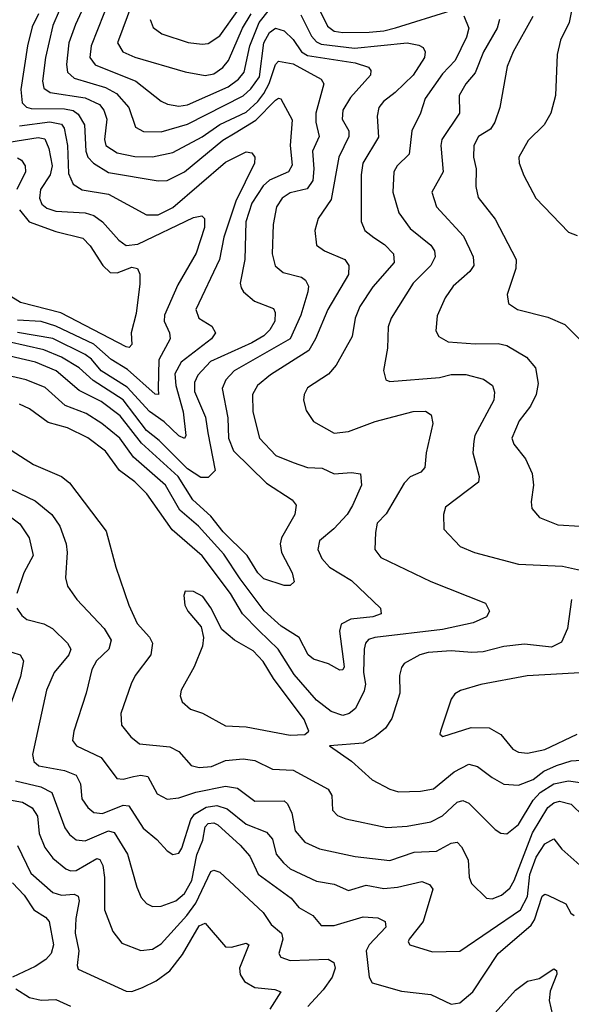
# Model space of a CAD drawing. Extents: x 1308313 to 1441400, y 959662 to 1036319.
# Tile 401 of 656: x 1360782 to 1362665, y 1018942 to 1022304. Entities that reach past the tile are written whole.
import ezdxf

# ---------------------------------------------------------------- set-up
doc = ezdxf.new("R2010")
doc.units = 0

msp = doc.modelspace()

# ---------------------------------------------------------------- linework, layer by layer
at = {"layer": '0CON10XD'}
for points in [[(1361113, 1022435), (1361025.7, 1022215.7), (1361021.3, 1022175), (1361040.2, 1022150.2), (1361178.8, 1022095), (1361265, 1022026.1), (1361286.1, 1022016.1), (1361325, 1022009.4), (1361355, 1022013.5), (1361493.8, 1022075), (1361528.7, 1022101.3), (1361548.6, 1022125), (1361567.8, 1022215), (1361599.6, 1022295), (1361635, 1022339.7)], [(1361019.7, 1022390.3), (1360972.1, 1022287.9), (1360950.2, 1022225), (1360941.4, 1022151.4), (1360944.8, 1022125), (1360968.2, 1022105), (1361075, 1022072.9), (1361112.6, 1022052.6), (1361154.8, 1022005), (1361177.6, 1021937.6), (1361205, 1021922.8), (1361265, 1021921.6), (1361355, 1021947.9), (1361545, 1022044.2), (1361571.4, 1022068.6), (1361600.6, 1022109.4), (1361615.6, 1022225), (1361635, 1022260.7), (1361655, 1022275.7), (1361685, 1022266.1), (1361715, 1022236.5), (1361744.5, 1022195), (1361765, 1022181.7), (1361926.9, 1022156.9), (1361972.3, 1022142.2), (1361981.2, 1022131.2), (1361980, 1022115), (1361911.6, 1022038.4), (1361885.2, 1021995), (1361882.7, 1021965), (1361905.9, 1021925), (1361905.8, 1021905), (1361871.6, 1021835), (1361845, 1021690), (1361800.9, 1021625), (1361789.5, 1021585), (1361795.6, 1021535), (1361822.5, 1021515), (1361891.9, 1021485), (1361905.5, 1021465), (1361904.4, 1021434.4), (1361833.5, 1021315), (1361791.7, 1021215), (1361768.6, 1021175), (1361638.4, 1021091.6), (1361593.9, 1021055), (1361577.1, 1021025), (1361577.9, 1020965), (1361600.9, 1020875), (1361656.2, 1020816.2), (1361715, 1020792.3), (1361765, 1020774.7), (1361815, 1020773.3), (1361855, 1020753.1), (1361915, 1020758.5), (1361945, 1020753.3), (1361948.5, 1020715), (1361918.5, 1020645), (1361900, 1020615), (1361854.4, 1020565.6), (1361804.9, 1020525.1), (1361799.8, 1020495), (1361813.3, 1020465), (1361840, 1020435), (1361915, 1020389.6), (1362014, 1020295), (1362016.2, 1020275), (1361987.5, 1020265), (1361912.5, 1020257.5), (1361879.5, 1020240.5), (1361874.2, 1020215.8), (1361889.4, 1020095), (1361885, 1020083.8), (1361875, 1020082.7), (1361836.7, 1020105), (1361785, 1020121.2), (1361766.7, 1020135), (1361735.8, 1020195), (1361675, 1020233.3), (1361616.1, 1020286.1), (1361535.2, 1020395), (1361479.2, 1020479.2), (1361392.6, 1020575), (1361329, 1020629), (1361280.2, 1020715), (1361170.6, 1020810.6), (1361123.5, 1020875), (1361062.4, 1020925), (1361009.3, 1020959.3), (1360936.8, 1020986.8), (1360868.8, 1021048.8), (1360804.6, 1021074.6), (1360666.3, 1021106.3)], [(1362673.5, 1022376.5), (1362658.2, 1022295), (1362627.9, 1022235), (1362616.4, 1022185), (1362611.5, 1022045), (1362595.6, 1021985), (1362572.5, 1021945), (1362518, 1021892), (1362486.4, 1021835), (1362487.3, 1021815), (1362502.7, 1021772.7), (1362544.4, 1021695), (1362655, 1021579.2), (1362685, 1021567.5)], [(1360916.9, 1022335), (1360894.8, 1022285), (1360869.8, 1022175), (1360859.8, 1022095), (1360865, 1022070.4), (1360885.5, 1022055.5), (1361005, 1022037.5), (1361054.2, 1022015), (1361069.8, 1021995), (1361079.6, 1021965), (1361071, 1021895), (1361075.9, 1021875), (1361115, 1021849.8), (1361175, 1021837.8), (1361235, 1021836.2), (1361305, 1021851.1), (1361405, 1021904.2), (1361465, 1021946.5), (1361555, 1021988.8), (1361595, 1022024.8), (1361615, 1022052.6), (1361633.9, 1022086.1), (1361655, 1022151.8), (1361665, 1022163.2), (1361715, 1022154.2), (1361811.5, 1022101.5), (1361820.5, 1022085), (1361792.4, 1021985), (1361792.7, 1021955), (1361804.2, 1021905), (1361781, 1021855), (1361786.3, 1021795), (1361783, 1021755), (1361763.4, 1021726.6), (1361705, 1021713.4), (1361677.8, 1021695), (1361658.8, 1021665), (1361647.1, 1021605), (1361643.6, 1021505), (1361654.3, 1021464.3), (1361681.2, 1021441.2), (1361744, 1021425), (1361758.2, 1021415), (1361767.8, 1021395), (1361765.7, 1021375), (1361741.4, 1021295), (1361705.2, 1021215), (1361514, 1021105), (1361485.3, 1021075), (1361473.3, 1021045), (1361492.6, 1020945), (1361494.8, 1020875), (1361511.9, 1020831.9), (1361625, 1020721.9), (1361711.9, 1020665), (1361726.1, 1020646.1), (1361721.5, 1020615), (1361676.2, 1020535), (1361671.1, 1020515), (1361676.1, 1020485), (1361712.3, 1020415), (1361719.2, 1020385), (1361705, 1020372.5), (1361685, 1020371.9), (1361615, 1020395.5), (1361594.7, 1020415), (1361558.8, 1020475), (1361476.8, 1020555), (1361435, 1020609.3), (1361372.8, 1020665), (1361322.8, 1020745), (1361198.2, 1020858.2), (1361125, 1020952), (1361060.3, 1021000.3), (1360985, 1021038), (1360907.1, 1021105), (1360835.5, 1021135), (1360713.4, 1021163.4)], [(1361167, 1022363), (1361116.4, 1022225), (1361134.6, 1022195), (1361175, 1022176.2), (1361346.6, 1022126.6), (1361415, 1022114), (1361445, 1022119.7), (1361475, 1022141.1), (1361495.2, 1022165), (1361542.1, 1022275), (1361572.4, 1022325)], [(1361227.4, 1022305), (1361238.2, 1022278.2), (1361266.7, 1022256.7), (1361357, 1022227), (1361405, 1022220.3), (1361425, 1022223.6), (1361465, 1022249.7), (1361529.6, 1022340.4)], [(1361799.8, 1022349.8), (1361832.7, 1022282.7), (1361855.6, 1022265.6), (1361885, 1022260.7), (1361975, 1022262), (1362025, 1022265.9), (1362065, 1022276.3), (1362255, 1022335.5)], [(1361741.4, 1022321.4), (1361778.4, 1022248.4), (1361795, 1022229.2), (1361811.1, 1022221.1), (1361925, 1022207.3), (1362105, 1022225.2), (1362145, 1022217.9), (1362159.1, 1022209.1), (1362166.7, 1022195), (1362163.8, 1022175), (1362125.3, 1022115), (1362064.3, 1022055.7), (1362023.5, 1022025), (1362008.2, 1022005), (1362001.8, 1021975), (1362006.4, 1021903.6), (1361953.3, 1021815), (1361947.6, 1021775), (1361947.5, 1021615), (1361960.4, 1021585), (1361991.1, 1021561.1), (1362026.8, 1021536.8), (1362058.2, 1021505), (1362060, 1021475), (1361987.4, 1021392.6), (1361943.5, 1021325), (1361926.9, 1021285), (1361917.3, 1021222.7), (1361862.5, 1021125), (1361836.4, 1021093.6), (1361765, 1021046.7), (1361752.9, 1021025), (1361750.4, 1021005), (1361759.5, 1020969.5), (1361785, 1020932.5), (1361855, 1020892.9), (1361905, 1020897.9), (1361995, 1020932), (1362125, 1020966.9), (1362167.5, 1020967.5), (1362187.1, 1020955), (1362192.1, 1020925), (1362170, 1020825), (1362165.3, 1020774.7), (1362151.1, 1020758.9), (1362115, 1020743.3), (1362095, 1020721.4), (1362033.1, 1020616.9), (1362001.9, 1020585), (1361996.5, 1020553.5), (1361994.6, 1020495), (1362015, 1020467.7), (1362185, 1020385.4), (1362372.1, 1020312.1), (1362386.2, 1020285), (1362376, 1020265), (1362330, 1020245), (1362225, 1020221.6), (1361994.8, 1020195.2), (1361972.7, 1020187.3), (1361962.3, 1020175), (1361957.8, 1020155), (1361955.2, 1020075), (1361962.1, 1020035), (1361957.5, 1020012.5), (1361927.9, 1019952.1), (1361906.9, 1019935), (1361885, 1019928.4), (1361845, 1019941.9), (1361795, 1019980.3), (1361718.6, 1020068.6), (1361664.7, 1020154.7), (1361598.6, 1020218.6), (1361543, 1020275), (1361501.5, 1020345), (1361405, 1020473.9), (1361302.8, 1020562.8), (1361216.3, 1020685), (1361175, 1020726.2), (1361122.4, 1020765), (1361075, 1020830.7), (1361015, 1020876.5), (1360945, 1020910.3), (1360879.4, 1020929.4), (1360815.2, 1020975.2), (1360781.7, 1020991.7)], [(1360845.8, 1022325), (1360825, 1022280), (1360808.3, 1022215), (1360786, 1022066), (1360790.2, 1022020.2), (1360805, 1022005.7), (1360821.4, 1022001.4), (1360935, 1022000.1), (1360965, 1021994.5), (1360981.6, 1021981.6), (1361003.2, 1021945), (1361007.6, 1021855), (1361014.6, 1021834.6), (1361033.9, 1021815), (1361085, 1021783), (1361255, 1021753.6), (1361285, 1021755.3), (1361345, 1021784.8), (1361475, 1021893.5), (1361517.7, 1021917.7)], [(1362297.8, 1022317.8), (1362315.3, 1022275), (1362307.7, 1022245), (1362268, 1022165), (1362225, 1022119.1), (1362166.7, 1022035), (1362150, 1021985), (1362120.3, 1021925), (1362111.8, 1021845), (1362070.4, 1021805), (1362059.7, 1021785), (1362055.9, 1021715), (1362076, 1021645), (1362115, 1021590.8), (1362185.4, 1021535), (1362198, 1021515), (1362200.7, 1021495), (1362185.3, 1021465), (1362124.7, 1021405), (1362049.6, 1021285), (1362040.3, 1021255), (1362037.1, 1021182.9), (1362023.6, 1021106.4), (1362032, 1021075), (1362045, 1021068.6), (1362215, 1021082), (1362255, 1021092.8), (1362305, 1021092.4), (1362365, 1021076.9), (1362395.6, 1021055), (1362403, 1021033), (1362401.1, 1021005), (1362336.2, 1020885), (1362332, 1020865), (1362328.7, 1020825), (1362350, 1020745), (1362348.6, 1020725), (1362235, 1020639.2), (1362228.5, 1020615), (1362230, 1020565), (1362285.4, 1020505.4), (1362335, 1020484.6), (1362484.6, 1020444.6), (1362635, 1020438.5), (1362696, 1020425)], [(1362420.3, 1022305), (1362411.9, 1022275), (1362365.8, 1022195), (1362336.5, 1022123.5), (1362304.7, 1022085), (1362282.5, 1022045), (1362283.9, 1021985), (1362223.1, 1021895), (1362219.6, 1021875), (1362228.1, 1021785), (1362189.2, 1021715), (1362205.4, 1021665), (1362296.7, 1021565), (1362317.9, 1021522.1), (1362330.3, 1021495), (1362332.3, 1021465), (1362318.5, 1021445), (1362261.5, 1021395), (1362234.6, 1021355), (1362206.9, 1021293.1), (1362202.1, 1021242.1), (1362212.6, 1021222.6), (1362244.7, 1021204.7), (1362337.4, 1021197.4), (1362415, 1021198.6), (1362445, 1021191.4), (1362511.8, 1021151.8), (1362543.3, 1021115), (1362552.2, 1021062.2), (1362545.3, 1021025), (1362526, 1020985), (1362487.3, 1020935), (1362462.3, 1020875), (1362468.5, 1020855), (1362508.5, 1020805), (1362531.2, 1020755), (1362536.4, 1020715), (1362528.3, 1020658.3), (1362530.8, 1020635), (1362556, 1020605), (1362619.5, 1020579.5), (1362695.3, 1020574.7)], [(1362533.7, 1022315), (1362467.1, 1022195), (1362446, 1022145), (1362421.3, 1022005), (1362404.2, 1021955), (1362389.7, 1021930.3), (1362348.4, 1021905), (1362332.5, 1021875), (1362330.8, 1021835), (1362340.6, 1021795), (1362339.2, 1021735), (1362347.2, 1021697.2), (1362405, 1021623.3), (1362476.7, 1021485), (1362475.6, 1021455), (1362445.7, 1021365.7), (1362450.8, 1021335), (1362481.2, 1021315), (1362585, 1021289.1), (1362643.3, 1021263.3), (1362691.4, 1021215)], [(1361517.7, 1021917.7), (1361588.5, 1021961.5), (1361655, 1022029.4), (1361665, 1022036.2), (1361673.8, 1022033.8), (1361712.6, 1021962.6), (1361705.2, 1021875), (1361711.7, 1021808.2), (1361700, 1021785), (1361635, 1021756.4), (1361612.6, 1021737.4), (1361575, 1021678.2), (1361554.2, 1021614.2), (1361550.2, 1021485), (1361534.6, 1021405), (1361538.3, 1021388.3), (1361545.8, 1021375), (1361583.6, 1021343.6), (1361647.9, 1021317.9), (1361654.6, 1021304.6), (1361653.2, 1021275), (1361635.9, 1021245), (1361615.3, 1021225), (1361575, 1021200.8), (1361432.9, 1021137.1), (1361389.6, 1021090.4), (1361378.3, 1021065), (1361379.2, 1021035), (1361416.8, 1020946.8), (1361424, 1020894), (1361448.8, 1020765), (1361425, 1020741), (1361400.7, 1020740.7), (1361355, 1020771), (1361257.8, 1020867.8), (1361215, 1020901.1), (1361135, 1021006.3), (1361032.8, 1021072.8), (1360985.4, 1021115.5), (1360925, 1021152.4), (1360865, 1021177.5), (1360743.8, 1021203.8)], [(1360781.5, 1021941.5), (1360885, 1021955.6), (1360925, 1021947.5), (1360934.3, 1021934.3), (1360945.1, 1021875.1), (1360949.1, 1021779.1), (1360965, 1021743.3), (1360995, 1021723.6), (1361085, 1021708.7), (1361215, 1021638.1), (1361255, 1021637.8), (1361305, 1021663.2), (1361485, 1021817.5), (1361555, 1021852.7), (1361575, 1021850), (1361584.4, 1021835), (1361583.8, 1021815), (1361520.3, 1021685), (1361478.6, 1021561.4), (1361464.3, 1021485), (1361383.5, 1021315), (1361393.6, 1021285), (1361438.1, 1021258.1), (1361450, 1021235), (1361436.9, 1021215), (1361333.4, 1021135), (1361311.7, 1021095), (1361315.1, 1021055), (1361339.6, 1020965), (1361348.7, 1020885), (1361345, 1020874.6), (1361325, 1020883.8), (1361275, 1020930.8), (1361225, 1020965.9), (1361149, 1021049), (1361059.8, 1021105), (1361027, 1021145), (1361005, 1021161.4), (1360895, 1021215.8), (1360775, 1021236.4)], [(1360745, 1021886.7), (1360845, 1021901.6), (1360868.1, 1021898.1), (1360882, 1021865), (1360892.5, 1021805), (1360886, 1021775), (1360853.3, 1021725), (1360849.5, 1021695), (1360857.8, 1021675), (1360875, 1021660.7), (1360905, 1021650.9), (1361005, 1021644.8), (1361035, 1021636.3), (1361064.5, 1021614.5), (1361121, 1021551), (1361145, 1021533.8), (1361185, 1021537.8), (1361375, 1021628.9), (1361404.3, 1021634.3), (1361412.9, 1021625), (1361412.5, 1021595), (1361385, 1021507.1), (1361321.3, 1021398.7), (1361276.7, 1021295), (1361275.7, 1021275), (1361293.3, 1021235), (1361295.3, 1021215), (1361257.2, 1021142.8), (1361255.2, 1021045), (1361255.3, 1021025), (1361245, 1021026.1), (1361149.7, 1021109.7), (1361094.4, 1021144.5), (1361035, 1021196.5), (1360905, 1021258), (1360855, 1021273.6), (1360775, 1021278.7)], [(1360775, 1021832.2), (1360788.2, 1021825), (1360800.6, 1021805), (1360801.6, 1021785), (1360771.8, 1021725)], [(1360781.4, 1021655), (1360814.2, 1021614.2), (1360905, 1021581.2), (1360997.8, 1021557.8), (1361022.6, 1021532.6), (1361065.6, 1021465), (1361090.9, 1021440.9), (1361115, 1021440.2), (1361165, 1021459.2), (1361184.4, 1021454.4), (1361191.9, 1021435), (1361192.4, 1021402.4), (1361179.3, 1021300.7), (1361162.9, 1021235), (1361165.3, 1021195), (1361155.8, 1021185), (1361145, 1021187.8), (1360923, 1021303), (1360785, 1021338.5), (1360675, 1021405.9)], [(1360725, 1020852.7), (1360829.2, 1020785), (1360924.6, 1020744.6), (1360952.5, 1020722.5), (1361077.7, 1020557.7), (1361110, 1020435), (1361154.6, 1020305), (1361183, 1020243), (1361225.7, 1020195.7), (1361235.4, 1020175), (1361230, 1020135), (1361176.4, 1020065), (1361163, 1020037), (1361127.1, 1019935), (1361129.5, 1019895), (1361161.5, 1019855), (1361191.5, 1019831.5), (1361295, 1019821.2), (1361325, 1019805.4), (1361367.4, 1019757.4), (1361395, 1019751.1), (1361436.4, 1019753.6), (1361485, 1019774.8), (1361545, 1019780.7), (1361585, 1019774.7), (1361645, 1019744.7), (1361715, 1019741.4), (1361835, 1019676.4), (1361847.3, 1019655), (1361849.4, 1019605), (1361867.3, 1019587.3), (1361895.9, 1019575.9), (1362035, 1019545.7), (1362105, 1019550.3), (1362185.2, 1019564.8), (1362225, 1019585.3), (1362275, 1019632.5), (1362295, 1019638), (1362315, 1019628.5), (1362405, 1019538.5), (1362425, 1019526.5), (1362445, 1019524.5), (1362485, 1019556.4), (1362535, 1019638.8), (1362558.5, 1019665), (1362605, 1019694.9), (1362655, 1019705.2), (1362695, 1019700)], [(1360665, 1020742.1), (1360835, 1020660.8), (1360891.8, 1020615), (1360919.1, 1020575), (1360940.3, 1020515), (1360944, 1020485), (1360938.9, 1020398.9), (1360945, 1020370), (1360977.5, 1020325), (1361070, 1020225), (1361094.7, 1020185), (1361086.2, 1020155), (1361044.6, 1020115), (1361028.2, 1020085), (1361009.3, 1020005), (1360967.2, 1019875), (1360962.7, 1019842.7), (1360975.6, 1019825), (1361060.4, 1019785), (1361113.1, 1019713.1), (1361135, 1019710.6), (1361170.5, 1019719.5), (1361195, 1019724.7), (1361219.8, 1019719.8), (1361250.9, 1019660.9), (1361285, 1019642.9), (1361325, 1019647.2), (1361383.3, 1019666.7), (1361485, 1019686.7), (1361525, 1019680), (1361585, 1019635.8), (1361685, 1019636.6), (1361696.4, 1019626.4), (1361710.6, 1019595), (1361722.5, 1019535), (1361755, 1019496.2), (1361805, 1019473.1), (1361926.8, 1019446.8), (1362045, 1019433.7), (1362128.6, 1019461.4), (1362205.2, 1019464.8), (1362255, 1019492.7), (1362275, 1019495.4), (1362290.1, 1019480.1), (1362312.8, 1019435), (1362316.4, 1019376.4), (1362324.2, 1019354.3), (1362375, 1019304.2), (1362395, 1019302.5), (1362426.9, 1019315), (1362455, 1019338.5), (1362469.8, 1019365), (1362532.3, 1019527.7), (1362585, 1019614), (1362605, 1019629.8), (1362625, 1019635.6), (1362665, 1019625.8), (1362706.8, 1019585)], [(1360755, 1020603.2), (1360782.5, 1020582.5), (1360814.7, 1020535), (1360827.6, 1020475), (1360796, 1020415), (1360772.3, 1020345)], [(1361705, 1019861.6), (1361755, 1019863.3), (1361769.2, 1019875), (1361752.7, 1019915), (1361648.4, 1020055), (1361613, 1020113), (1361578.7, 1020148.7), (1361515.2, 1020185.2), (1361472.4, 1020222.4), (1361435, 1020295.7), (1361407.1, 1020335), (1361375, 1020351.9), (1361346.7, 1020353.3), (1361342, 1020338), (1361345.8, 1020305), (1361355.8, 1020285), (1361401.3, 1020231.3), (1361409.4, 1020195), (1361405.5, 1020165), (1361377.9, 1020095), (1361333.5, 1020015), (1361330, 1019995), (1361337.1, 1019975), (1361365, 1019950), (1361405.9, 1019935.9), (1361485, 1019892.7), (1361555, 1019889.6), (1361705, 1019861.6)], [(1362666, 1020325), (1362651.8, 1020225), (1362631.3, 1020178.7), (1362597.8, 1020162.2), (1362505, 1020171.9), (1362435, 1020164.3), (1362364.3, 1020145.7), (1362325, 1020142.9), (1362255, 1020149.3), (1362176.4, 1020143.6), (1362147.5, 1020135), (1362095, 1020105.4), (1362085, 1020092.5), (1362078.5, 1020065), (1362079.2, 1020005), (1362052, 1019918), (1362030.5, 1019885), (1361994.8, 1019855.2), (1361955, 1019833.4), (1361840, 1019825), (1361915, 1019772.7), (1361985, 1019708.2), (1362045, 1019676.2), (1362075, 1019667.7), (1362150.5, 1019669.5), (1362195, 1019678.4), (1362265, 1019735.8), (1362315, 1019762), (1362345, 1019754.6), (1362395, 1019716.2), (1362435, 1019693.3), (1362485, 1019690.6), (1362535, 1019709.7), (1362571.7, 1019738.3), (1362615, 1019757.2), (1362665, 1019773.2), (1362715, 1019777)], [(1360771.8, 1020295), (1360789.3, 1020269.3), (1360806.6, 1020256.6), (1360865, 1020241.3), (1360894.4, 1020225), (1360945, 1020175.5), (1360956.8, 1020155), (1360949.5, 1020135), (1360899.2, 1020075), (1360873.4, 1020015), (1360826.2, 1019795), (1360830.8, 1019770.8), (1360846.8, 1019756.8), (1360935, 1019740.7), (1360974.4, 1019724.4), (1360990, 1019695), (1360994, 1019644), (1361015, 1019613.6), (1361035, 1019597.3), (1361065, 1019593.9), (1361135, 1019622.5), (1361155, 1019619.6), (1361203.7, 1019543.7), (1361250, 1019505), (1361285, 1019465.6), (1361305, 1019453.1), (1361325, 1019458.6), (1361335, 1019475.7), (1361366.8, 1019573.2), (1361378.2, 1019591.8), (1361418.8, 1019615), (1361455, 1019621), (1361490.1, 1019610.1), (1361555, 1019557.6), (1361625, 1019530.3), (1361645, 1019505.5), (1361657.9, 1019455), (1361682.2, 1019425), (1361705.5, 1019405), (1361795, 1019362.8), (1361855, 1019352.7), (1361905, 1019330.3), (1361965, 1019348.6), (1362025, 1019337), (1362071.7, 1019341.7)], [(1360754.8, 1020144.8), (1360783.1, 1020135), (1360795.4, 1020115), (1360785, 1020061.4), (1360732.4, 1019915)], [(1362735, 1020075.9), (1362513.9, 1020063.9), (1362356.1, 1020033.9), (1362286.3, 1020013.7), (1362267.4, 1020002.6), (1362255, 1019983.8), (1362218.8, 1019875), (1362216.7, 1019865), (1362226.7, 1019856.7), (1362322.8, 1019887.2), (1362385, 1019886.7), (1362423.9, 1019863.9), (1362465, 1019813.5), (1362485, 1019803.3), (1362515, 1019800), (1362575, 1019811.8), (1362685, 1019864.3)], [(1360767.8, 1019705), (1360854.3, 1019684.3), (1360891.6, 1019665), (1360936.3, 1019545), (1360951.6, 1019521.6), (1360975, 1019503.7), (1361005, 1019500.4), (1361085, 1019534.4), (1361105, 1019528.7), (1361150.5, 1019455), (1361181.9, 1019341.9), (1361197.1, 1019307.1), (1361215, 1019286.7), (1361235, 1019276.4), (1361265, 1019277.5), (1361315, 1019295.2), (1361345, 1019320.5), (1361369.7, 1019365), (1361387, 1019453), (1361407.4, 1019502.6), (1361415, 1019548.2), (1361425, 1019560), (1361445, 1019561.3), (1361458.2, 1019555), (1361535.2, 1019485.2), (1361568, 1019448), (1361596.1, 1019386.1), (1361709.2, 1019305), (1361735, 1019272.3), (1361782.7, 1019245), (1361811.6, 1019211.6), (1361855, 1019210.7), (1361955, 1019240.3), (1362005, 1019236.8), (1362030, 1019225), (1362031.6, 1019205), (1361975, 1019145.2), (1361965.2, 1019125), (1361974.5, 1019034.5), (1361985.5, 1019015.5), (1362085, 1018986.7), (1362185, 1018976), (1362255, 1018942.2), (1362285, 1018947.1), (1362329.3, 1018985), (1362415, 1019116.1), (1362528, 1019212), (1362539.4, 1019230.6), (1362565, 1019311.1), (1362575, 1019318.2), (1362584.7, 1019314.7), (1362645.8, 1019285.7), (1362663.1, 1019253.1), (1362675, 1019245.6)], [(1360715.8, 1019645.8), (1360791.8, 1019631.8), (1360825, 1019613.5), (1360843.1, 1019585), (1360848.6, 1019525), (1360867.9, 1019477.9), (1360895, 1019440.8), (1360939.5, 1019405), (1360955, 1019397.5), (1360975, 1019399.4), (1361045, 1019439.4), (1361056, 1019436), (1361065.9, 1019415.9), (1361071.9, 1019375), (1361071.8, 1019265), (1361100.4, 1019190.4), (1361130.9, 1019150.9), (1361195, 1019125.4), (1361235, 1019130.6), (1361265, 1019148.4), (1361352.8, 1019245), (1361383, 1019287), (1361435, 1019395.5), (1361445, 1019399.6), (1361465, 1019393.6), (1361613.6, 1019255), (1361640.4, 1019215), (1361675.3, 1019185), (1361680.2, 1019165), (1361666.1, 1019116.1), (1361672.9, 1019102.9), (1361705, 1019092.2), (1361835, 1019096.2), (1361854.6, 1019084.6), (1361858.7, 1019065), (1361848.3, 1019035), (1361818.4, 1018991.6), (1361765.5, 1018935)], [(1362071.7, 1019341.7), (1362155, 1019361.1), (1362181.2, 1019351.2), (1362191.8, 1019335), (1362158.9, 1019225), (1362111.5, 1019165), (1362108.6, 1019155), (1362114, 1019145), (1362190.9, 1019120.9), (1362285, 1019123.1), (1362491.9, 1019265), (1362515, 1019310), (1362523.8, 1019385), (1362545, 1019444.3), (1362575, 1019489.7), (1362605, 1019506.7), (1362632.2, 1019472.2), (1362715, 1019399.3)], [(1360774.6, 1019484.6), (1360819.7, 1019389.7), (1360895, 1019323.3), (1360925, 1019315.2), (1360968.3, 1019318.3), (1360981.7, 1019311.7), (1360985.2, 1019295), (1360973.5, 1019235), (1360971.2, 1019185), (1360983.7, 1019125), (1360977.9, 1019075), (1360982.1, 1019062.1), (1361145, 1018986.4), (1361165, 1018986.2), (1361200.9, 1018999.1), (1361247.6, 1019022.4), (1361294.2, 1019055.8), (1361337.8, 1019112.2), (1361395, 1019210), (1361415, 1019218.9), (1361485, 1019137.8), (1361505, 1019136.9), (1361555, 1019150.4), (1361564.3, 1019145), (1361532.5, 1019065), (1361535, 1019044), (1361550, 1019020), (1361585, 1018999.6), (1361653.1, 1018993.1), (1361672.9, 1018985), (1361636, 1018925)], [(1360757.2, 1019357.2), (1360796.9, 1019315), (1360830.6, 1019265), (1360870, 1019240), (1360882.2, 1019225), (1360897.1, 1019145), (1360889.8, 1019115), (1360871.6, 1019095), (1360835, 1019071.1), (1360757.5, 1019035)], [(1362275, 1018768.2), (1362475, 1018990), (1362515, 1019020.6), (1362555, 1019030), (1362605, 1019062.9), (1362615, 1019058), (1362615.3, 1019045), (1362593.1, 1018986.9), (1362589.2, 1018955), (1362600.4, 1018905)], [(1360768.4, 1018995), (1360815, 1018964.8), (1360855, 1018956.2), (1360905, 1018958.4), (1360955, 1018936.2)]]:
    msp.add_lwpolyline(points, dxfattribs=at)

doc.saveas('drawing.dxf')
